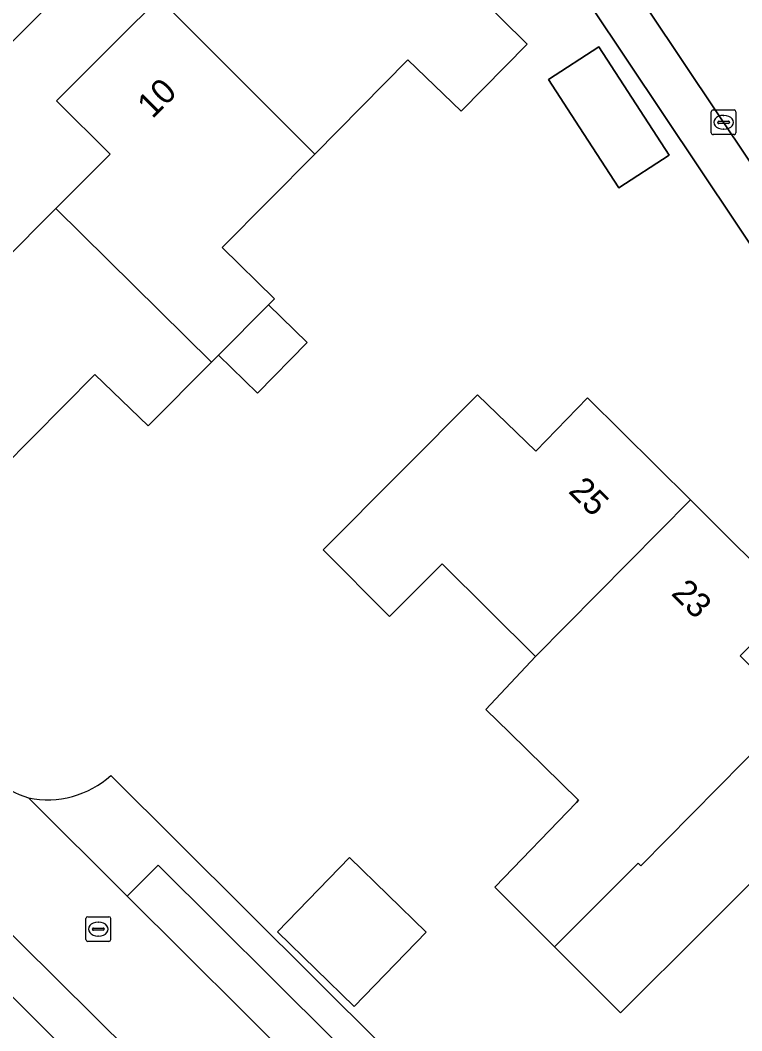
# Model space of a CAD drawing. Extents: x 157767 to 159172, y 387839 to 389425.
# Drawn here: x 158636.32 to 158665.59, y 388691.24 to 388732.21 of the extents above; entities that cross this region are included whole.
import ezdxf

# ---------------------------------------------------------------- set-up
doc = ezdxf.new("R2010")
doc.units = 0
for name, color, linetype in [('IMGEO_Berm_groen', 7, 'Continuous'), ('IMGEO_Erf', 7, 'Continuous'), ('IMGEO_Kolk', 7, 'Continuous'), ('IMGEO_Pand', 7, 'Continuous'), ('IMGEO_Pand_nummerreeks', 7, 'Continuous'), ('IMGEO_Parkeervlak_open', 7, 'Continuous'), ('IMGEO_Rijbaan_lokaal_open', 7, 'Continuous'), ('IMGEO_Voetpad_open', 7, 'Continuous')]:
    doc.layers.add(name, color=color, linetype=linetype)

msp = doc.modelspace()

# ---------------------------------------------------------------- linework, layer by layer
at = {"layer": 'IMGEO_Berm_groen'}
msp.add_lwpolyline([(158653.879, 388750), (158653.262, 388750.924), (158651.956, 388750), (158650.751, 388749.148), (158686.739, 388695.36), (158689.167, 388697.814)], dxfattribs=at)
at = {"layer": 'IMGEO_Erf'}
for points in [[(158650.628, 388746.02), (158620.699, 388715.989), (158621.725, 388715.037), (158625.159, 388711.851), (158627.264, 388713.962), (158625.103, 388716.167), (158627.611, 388718.69), (158629.256, 388720.345), (158630.917, 388722.017), (158633.414, 388724.529), (158635.585, 388722.372), (158637.771, 388724.571), (158639.97, 388726.784), (158637.8, 388728.942), (158640.284, 388731.425), (158641.962, 388733.102)], [(158640.004, 388701.595), (158664.862, 388676.871), (158667.186, 388674.956), (158667.363, 388674.81), (158685.994, 388693.142), (158650.628, 388746.02)], [(158650.609, 388737.443), (158656.881, 388731.234), (158654.206, 388728.514), (158652.043, 388730.596), (158648.267, 388726.778), (158644.521, 388722.991), (158646.642, 388720.917), (158646.401, 388720.675), (158647.963, 388719.147), (158645.952, 388717.091), (158644.373, 388718.635), (158644.082, 388718.343), (158641.513, 388715.759), (158639.357, 388717.841), (158635.578, 388714.039), (158631.815, 388710.253), (158633.977, 388708.19), (158631.266, 388705.464), (158635.287, 388701.466)], [(158666.209, 388697.494), (158664.085, 388695.379), (158660.668, 388691.976), (158657.992, 388694.645), (158655.571, 388697.06), (158658.88, 388700.499), (158658.97, 388700.589), (158656.162, 388703.334), (158655.206, 388704.269), (158657.216, 388706.411), (158653.431, 388710.173), (158651.308, 388708.04), (158648.618, 388710.736), (158654.87, 388717.026), (158657.234, 388714.732), (158659.332, 388716.901), (158663.503, 388712.759), (158667.676, 388708.614), (158665.52, 388706.443), (158667.737, 388704.259)], [(158638.081, 388690.551), (158635.243, 388693.37), (158630.734, 388688.83)]]:
    msp.add_lwpolyline(points, dxfattribs=at)
for points in [[(158657.753, 388729.8), (158659.788, 388731.122), (158662.639, 388726.734), (158660.604, 388725.412), (158658.994, 388727.89)], [(158649.679, 388698.264), (158652.793, 388695.239), (158649.867, 388692.226), (158646.753, 388695.251)]]:
    msp.add_lwpolyline(points, close=True, dxfattribs=at)
for centre, radius, start, end in [((158637.427, 388704.458), 3.852, 258.54, 311.9876), ((158637.808, 388704.294), 3.788, 228.2855, 252.3954)]:
    msp.add_arc(centre, radius, start, end, dxfattribs=at)
at = {"layer": 'IMGEO_Kolk'}
for p, q in [((158664.427, 388728.568), (158665.279, 388728.568)), ((158664.352, 388727.642), (158664.352, 388728.494)), ((158664.84, 388728.348), (158664.865, 388728.348)), ((158665.353, 388728.494), (158665.353, 388727.642)), ((158664.611, 388728.062), (158664.611, 388728.074)), ((158665.049, 388728.025), (158664.651, 388728.025)), ((158664.654, 388728.111), (158665.052, 388728.111)), ((158664.863, 388727.788), (158664.838, 388727.788)), ((158665.095, 388728.074), (158665.095, 388728.062)), ((158665.279, 388727.568), (158664.427, 388727.568)), ((158638.992, 388694.938), (158638.992, 388695.79)), ((158639.067, 388695.864), (158639.919, 388695.864)), ((158639.993, 388695.79), (158639.993, 388694.938)), ((158639.251, 388695.358), (158639.251, 388695.37)), ((158639.294, 388695.407), (158639.692, 388695.407)), ((158639.48, 388695.644), (158639.505, 388695.644)), ((158639.735, 388695.37), (158639.735, 388695.358)), ((158639.689, 388695.321), (158639.291, 388695.321)), ((158639.503, 388695.084), (158639.478, 388695.084)), ((158639.919, 388694.864), (158639.067, 388694.864))]:
    msp.add_line(p, q, dxfattribs=at)
for points in [[(158664.427, 388728.568), (158665.279, 388728.568)], [(158664.352, 388727.642), (158664.352, 388728.494)], [(158665.353, 388728.494), (158665.353, 388727.642)], [(158665.279, 388727.568), (158664.427, 388727.568)], [(158638.992, 388694.938), (158638.992, 388695.79)], [(158639.067, 388695.864), (158639.919, 388695.864)], [(158639.993, 388695.79), (158639.993, 388694.938)], [(158639.919, 388694.864), (158639.067, 388694.864)]]:
    msp.add_lwpolyline(points, dxfattribs=at)
for centre, radius, start, end in [((158664.429, 388728.492), 0.0765, 91.552, 178.448), ((158664.429, 388728.492), 0.0765, 91.552, 178.448), ((158665.277, 388728.492), 0.0765, 1.552, 88.448), ((158665.277, 388728.492), 0.0765, 1.552, 88.448), ((158664.651, 388728.071), 0.0403, 85.8775, 175.7526), ((158664.648, 388728.061), 0.0366, 178.938, 274.7102), ((158665.052, 388728.068), 0.043, 264.8664, 352.4533), ((158665.056, 388728.073), 0.0386, 1.7309, 96.639), ((158664.429, 388727.644), 0.0765, 181.552, 268.448), ((158664.429, 388727.644), 0.0765, 181.552, 268.448), ((158665.277, 388727.644), 0.0765, 271.552, 358.448), ((158665.277, 388727.644), 0.0765, 271.552, 358.448), ((158639.069, 388695.788), 0.0765, 91.552, 178.448), ((158639.069, 388695.788), 0.0765, 91.552, 178.448), ((158639.917, 388695.788), 0.0765, 1.552, 88.448), ((158639.917, 388695.788), 0.0765, 1.552, 88.448), ((158639.291, 388695.367), 0.0403, 85.8775, 175.7526), ((158639.288, 388695.357), 0.0366, 178.938, 274.7102), ((158639.692, 388695.364), 0.043, 264.8664, 352.4533), ((158639.696, 388695.369), 0.0386, 1.7309, 96.639), ((158639.069, 388694.94), 0.0765, 181.552, 268.448), ((158639.069, 388694.94), 0.0765, 181.552, 268.448), ((158639.917, 388694.94), 0.0765, 271.552, 358.448), ((158639.917, 388694.94), 0.0765, 271.552, 358.448)]:
    msp.add_arc(centre, radius, start, end, dxfattribs=at)
for centre, major_axis, ratio, start_param, end_param in [((158664.839, 388728.068), (-0.387, 0.002), 0.722429, 4.712389, 7.853982), ((158664.864, 388728.068), (-0.39, 0.002), 0.717154, 1.570796, 4.712389), ((158639.479, 388695.364), (-0.387, 0.002), 0.722429, 4.712389, 7.853982), ((158639.504, 388695.364), (-0.39, 0.002), 0.717154, 1.570796, 4.712389)]:
    msp.add_ellipse(centre, major_axis=major_axis, ratio=ratio, start_param=start_param, end_param=end_param, dxfattribs=at)
at = {"layer": 'IMGEO_Pand'}
for points in [[(158648.267, 388726.778), (158652.043, 388730.596), (158654.206, 388728.514), (158656.881, 388731.234), (158650.609, 388737.443), (158648.302, 388735.113), (158646.128, 388737.266), (158643.602, 388734.741), (158641.962, 388733.102)], [(158648.267, 388726.778), (158641.962, 388733.102), (158640.284, 388731.425), (158637.8, 388728.942), (158639.97, 388726.784), (158637.771, 388724.571), (158644.082, 388718.343), (158644.373, 388718.635), (158646.401, 388720.675), (158646.642, 388720.917), (158644.521, 388722.991)], [(158657.753, 388729.8), (158658.994, 388727.89), (158660.604, 388725.412), (158662.639, 388726.734), (158659.788, 388731.122)], [(158629.256, 388720.345), (158635.578, 388714.039), (158639.357, 388717.841), (158641.513, 388715.759), (158644.082, 388718.343), (158637.771, 388724.571), (158635.585, 388722.372), (158633.414, 388724.529), (158630.917, 388722.017)], [(158646.401, 388720.675), (158644.373, 388718.635), (158645.952, 388717.091), (158647.963, 388719.147)], [(158663.503, 388712.759), (158659.332, 388716.901), (158657.234, 388714.732), (158654.87, 388717.026), (158648.618, 388710.736), (158651.308, 388708.04), (158653.431, 388710.173), (158657.216, 388706.411)], [(158663.503, 388712.759), (158657.216, 388706.411), (158655.206, 388704.269), (158656.162, 388703.334), (158658.97, 388700.589), (158658.88, 388700.499), (158655.571, 388697.06), (158657.992, 388694.645), (158661.38, 388698.04), (158661.496, 388697.925), (158667.737, 388704.259), (158665.52, 388706.443), (158667.676, 388708.614)], [(158676.277, 388700.078), (158672.106, 388704.208), (158669.958, 388702.07), (158667.737, 388704.259), (158661.496, 388697.925), (158661.38, 388698.04), (158657.992, 388694.645), (158660.668, 388691.976), (158664.085, 388695.379), (158666.209, 388697.494), (158669.991, 388693.733)], [(158646.753, 388695.251), (158649.867, 388692.226), (158652.793, 388695.239), (158649.679, 388698.264)]]:
    msp.add_lwpolyline(points, close=True, dxfattribs=at)
at = {"layer": 'IMGEO_Parkeervlak_open'}
msp.add_lwpolyline([(158640.668, 388696.698), (158647.733, 388689.671), (158648.99, 388690.924), (158641.922, 388697.958)], close=True, dxfattribs=at)
at = {"layer": 'IMGEO_Rijbaan_lokaal_open'}
for points in [[(158620.699, 388715.989), (158650.628, 388746.02), (158648.023, 388749.78), (158647.87, 388750), (158647.738, 388750.191), (158647.547, 388750), (158643.635, 388746.079), (158636.801, 388739.229), (158630.836, 388733.229), (158624.032, 388726.385), (158614.684, 388716.982), (158610.451, 388717.001), (158606.21, 388712.735), (158604.863, 388714.093), (158601.969, 388716.951), (158599.137, 388714.078), (158602.04, 388711.191)], [(158618.407, 388712.542), (158654.244, 388677.057)], [(158653.732, 388672.671), (158643.054, 388661.905), (158650.632, 388651.904), (158654.62, 388654.855), (158649.605, 388661.429), (158657.368, 388669.278), (158662.757, 388674.727), (158660.381, 388677.09), (158653.092, 388684.34), (158647.733, 388689.671), (158640.668, 388696.698), (158636.662, 388700.683)]]:
    msp.add_lwpolyline(points, dxfattribs=at)
msp.add_arc((158637.808, 388704.294), 3.788, 228.2855, 252.3954, dxfattribs=at)
at = {"layer": 'IMGEO_Voetpad_open'}
msp.add_lwpolyline([(158650.751, 388749.148), (158651.956, 388750), (158653.262, 388750.924), (158652.098, 388752.667), (158648.334, 388750), (158648.023, 388749.78), (158650.628, 388746.02), (158685.994, 388693.142), (158687.022, 388691.605), (158686.739, 388695.36)], close=True, dxfattribs=at)
for points in [[(158654.244, 388677.057), (158618.407, 388712.542)], [(158617.336, 388711.055), (158617.55, 388710.832), (158620.916, 388707.61), (158627.178, 388701.379), (158632.66, 388695.935), (158635.243, 388693.37), (158638.081, 388690.551), (158643.373, 388685.295), (158649.643, 388679.073), (158652.864, 388675.835)], [(158636.662, 388700.683), (158640.668, 388696.698), (158641.922, 388697.958), (158648.99, 388690.924), (158647.733, 388689.671), (158653.092, 388684.34), (158654.324, 388685.591), (158661.614, 388678.358), (158660.381, 388677.09), (158662.757, 388674.727), (158664.862, 388676.871), (158640.004, 388701.595)]]:
    msp.add_lwpolyline(points, dxfattribs=at)
msp.add_arc((158637.427, 388704.458), 3.852, 258.54, 311.9876, dxfattribs=at)

# ---------------------------------------------------------------- texts
at = {"layer": 'IMGEO_Pand_nummerreeks'}
for s, rotation, p in [('10', 44.9886, (158641.682, 388728.185)), ('25', 315.1964, (158658.52, 388713.085)), ('23', 315.1964, (158662.692, 388708.941))]:
    msp.add_text(s, height=1, rotation=rotation, dxfattribs=at).set_placement(p)

doc.saveas('drawing.dxf')
